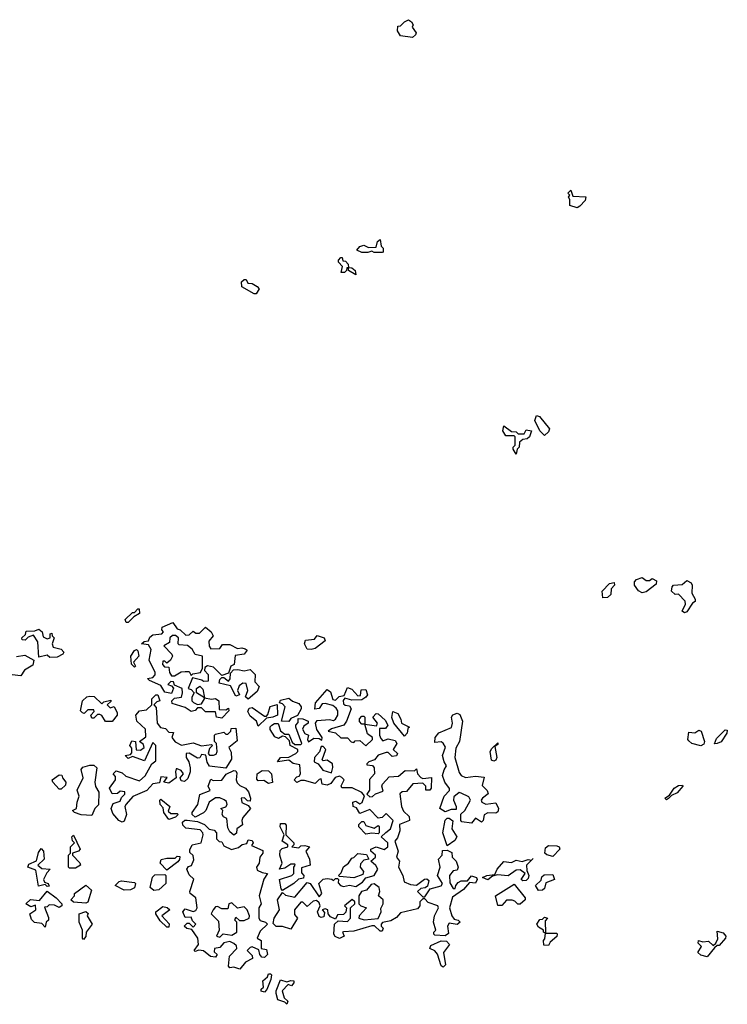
# Model space of a CAD drawing. Extents: x 2219101 to 2444320, y 201258 to 358766.
# Tile 336 of 349: x 2356600 to 2360085, y 342540 to 347390. Entities that reach past the tile are written whole.
import ezdxf

# ---------------------------------------------------------------- set-up
doc = ezdxf.new("R2010")
doc.units = 0

msp = doc.modelspace()

# ---------------------------------------------------------------- linework, layer by layer
at = {"layer": '0CON10XD'}
for points in [[(2358535, 347302.5), (2358475, 347310), (2358460, 347335), (2358461.7, 347358.3), (2358475, 347360), (2358495, 347380), (2358515, 347390), (2358529.3, 347379.3), (2358537.5, 347365), (2358533, 347353), (2358552.5, 347325), (2358550, 347315), (2358535, 347302.5)], [(2359345, 346463.3), (2359310, 346475), (2359310, 346505), (2359302.5, 346515), (2359310, 346525), (2359300, 346535), (2359315, 346550), (2359325, 346520), (2359387.5, 346517.5), (2359385, 346500), (2359359.3, 346470.7), (2359345, 346463.3)], [(2358385, 346242.5), (2358345, 346242.5), (2358335, 346250), (2358315, 346243.3), (2358285, 346243.8), (2358260, 346255), (2358275, 346272.5), (2358295, 346280), (2358318.3, 346268.3), (2358355, 346270), (2358363, 346297), (2358375, 346307.5), (2358380, 346275), (2358390, 346265), (2358390, 346245), (2358385, 346242.5)], [(2358255, 346133.8), (2358220, 346155), (2358220, 346170), (2358211.7, 346168.3), (2358210, 346155), (2358200, 346145), (2358182.5, 346145), (2358190, 346175), (2358170, 346195), (2358170, 346205), (2358181.7, 346218.3), (2358188.3, 346218.3), (2358191.7, 346201.7), (2358205, 346200), (2358217.5, 346185), (2358220, 346170), (2358235, 346167.5), (2358252.5, 346155), (2358255, 346133.8)], [(2357765, 346040), (2357755, 346040), (2357693.6, 346073.6), (2357691.7, 346098.3), (2357705, 346110), (2357715, 346110), (2357723, 346093), (2357745, 346090), (2357770, 346075), (2357780, 346065), (2357765, 346040)], [(2359185, 345342.5), (2359162.5, 345365), (2359137.5, 345415), (2359145, 345440), (2359160, 345435), (2359210, 345375), (2359205, 345360), (2359185, 345342.5)], [(2359045, 345250), (2359030, 345275), (2359030, 345285), (2359040, 345295), (2359040, 345335), (2359035, 345340), (2358995, 345340), (2358980, 345365), (2358985, 345390), (2359021.7, 345361.7), (2359045, 345360), (2359055, 345350), (2359085, 345350), (2359095, 345370), (2359120, 345365), (2359110, 345335), (2359100, 345325), (2359078.3, 345321.7), (2359061.7, 345308.3), (2359060, 345285), (2359050, 345275), (2359045, 345250)], [(2359665, 344567.5), (2359647, 344577), (2359627.5, 344605), (2359628.3, 344621.7), (2359637, 344633), (2359665, 344642.5), (2359685, 344627.5), (2359701.7, 344628.3), (2359715, 344637.5), (2359736.4, 344626.4), (2359735, 344610), (2359685, 344572.5), (2359665, 344567.5)], [(2359471.7, 344541.7), (2359468.8, 344575), (2359505, 344612.5), (2359527, 344617), (2359530, 344605), (2359513.3, 344586.7), (2359511.7, 344558.3), (2359495, 344543.3), (2359471.7, 344541.7)], [(2359875, 344467.5), (2359863, 344477), (2359879.3, 344510.7), (2359877.5, 344525), (2359845, 344560), (2359828.3, 344558.3), (2359810, 344575), (2359813, 344597), (2359820, 344605), (2359862.5, 344607.5), (2359885, 344627.5), (2359906.4, 344616.4), (2359912.5, 344605), (2359910, 344565), (2359926.7, 344535), (2359926.1, 344523.9), (2359913.6, 344516.4), (2359885, 344473.3), (2359875, 344467.5)], [(2357135, 344420), (2357125, 344420), (2357120, 344435), (2357155, 344470), (2357165, 344470), (2357181.7, 344488.3), (2357188.3, 344488.3), (2357190, 344465), (2357161.7, 344448.3), (2357135, 344420)], [(2357595, 343950), (2357570, 343955), (2357565, 343980), (2357515, 343980), (2357495, 344000), (2357475, 344000), (2357465, 343987.5), (2357445, 343982.5), (2357415, 344001.2), (2357351.7, 344021.7), (2357350, 344035), (2357361.7, 344048.3), (2357396.7, 344053.3), (2357402.5, 344075), (2357400, 344095), (2357361.7, 344111.7), (2357358.3, 344128.3), (2357345, 344130), (2357330, 344115), (2357348.3, 344108.3), (2357357.5, 344097.5), (2357348.3, 344071.7), (2357315, 344077.5), (2357295, 344110), (2357240, 344135), (2357230, 344145), (2357255, 344150), (2357266.7, 344163.3), (2357267.5, 344175), (2357237.5, 344235), (2357247, 344287), (2357235, 344310), (2357200, 344315), (2357213, 344327), (2357235, 344330), (2357241.7, 344348.3), (2357255, 344360), (2357300, 344365), (2357307.5, 344375), (2357300, 344385), (2357301.7, 344398.3), (2357355, 344420), (2357375, 344390), (2357390, 344385), (2357418.3, 344358.3), (2357435, 344360), (2357455, 344377.5), (2357468.3, 344368.3), (2357485, 344367.5), (2357515, 344397.5), (2357542.5, 344375), (2357552.5, 344355), (2357530.7, 344329.3), (2357533.6, 344303.6), (2357541.2, 344291.2), (2357585, 344292.5), (2357598.3, 344311.7), (2357635, 344312.5), (2357673, 344293), (2357693.9, 344296.1), (2357710.7, 344290.7), (2357720, 344285), (2357706.1, 344263.9), (2357661.7, 344258.3), (2357657, 344213), (2357640, 344205), (2357628.3, 344171.7), (2357595, 344160), (2357555, 344200), (2357525, 344207.5), (2357511.7, 344198.3), (2357510, 344185), (2357527.5, 344165), (2357528.3, 344131.7), (2357505, 344130), (2357497, 344137), (2357451.7, 344148.3), (2357430, 344095), (2357445, 344090), (2357460, 344075), (2357447, 344053), (2357447.5, 344035), (2357456.7, 344026.7), (2357475, 344017.5), (2357495, 344020), (2357510, 344045), (2357510, 344050), (2357470, 344075), (2357470, 344095), (2357487, 344107), (2357501.7, 344091.7), (2357510, 344050), (2357545, 344042.5), (2357565, 344046.2), (2357580, 344035), (2357581.7, 343991.7), (2357615, 343990), (2357628.3, 343998.3), (2357630, 343985), (2357595, 343950)], [(2356748.3, 344248.3), (2356735, 344260), (2356695, 344250), (2356690, 344325), (2356668.3, 344358.3), (2356641.7, 344348.3), (2356627, 344333), (2356612.5, 344335), (2356610, 344345), (2356628.3, 344361.7), (2356631.7, 344378.3), (2356675, 344380), (2356695, 344387.5), (2356710, 344375), (2356715, 344350), (2356735, 344340), (2356750, 344345), (2356750, 344365), (2356758.3, 344368.3), (2356760, 344355), (2356770, 344345), (2356760, 344315), (2356765, 344300), (2356805, 344290), (2356817.5, 344275), (2356812.5, 344265), (2356785, 344250), (2356748.3, 344248.3)], [(2357361.7, 344158.3), (2357395, 344177.5), (2357415, 344180), (2357435, 344180), (2357445, 344160), (2357452.5, 344167.5), (2357490, 344175), (2357500, 344195), (2357500, 344255), (2357465, 344262.5), (2357449.3, 344289.3), (2357427, 344307), (2357385, 344310), (2357380, 344315), (2357382.5, 344345), (2357367, 344357), (2357353, 344357), (2357340, 344345), (2357338.3, 344321.7), (2357310, 344305), (2357350, 344265), (2357352.5, 344255), (2357342.5, 344235), (2357325, 344220), (2357315, 344230), (2357305, 344230), (2357303, 344213), (2357313, 344203), (2357335, 344200), (2357337.5, 344175), (2357348.3, 344158.3), (2357361.7, 344158.3)], [(2358035, 344287.5), (2358015, 344290), (2358003.3, 344315), (2358007, 344333), (2358051.7, 344338.3), (2358065, 344356.7), (2358100, 344345), (2358105, 344330), (2358055, 344293.3), (2358035, 344287.5)], [(2356585, 344252.5), (2356625, 344260), (2356670, 344235), (2356665, 344210), (2356623.6, 344186.4), (2356605, 344157.5), (2356563, 344163)], [(2357165, 344200), (2357150, 344215), (2357146.7, 344255), (2357165, 344282.5), (2357175, 344287.5), (2357181.7, 344281.7), (2357187.5, 344255), (2357160, 344225), (2357170, 344205), (2357165, 344200)], [(2357725, 344042.5), (2357712.5, 344055), (2357723.3, 344085), (2357715, 344120), (2357698.3, 344121.7), (2357680.7, 344109.3), (2357672.5, 344085), (2357682.5, 344065), (2357665, 344057.5), (2357638.3, 344108.3), (2357581.7, 344121.7), (2357585, 344140), (2357595, 344150), (2357605, 344150), (2357628.3, 344131.7), (2357637, 344143), (2357638.3, 344171.7), (2357652.5, 344187.5), (2357675, 344190), (2357705, 344182.5), (2357735, 344190), (2357760, 344165), (2357758.3, 344128.3), (2357780, 344105), (2357769.3, 344080.7), (2357725, 344042.5)], [(2357105, 343437.5), (2357087.5, 343445), (2357059.3, 343479.3), (2357051.2, 343505), (2357060.7, 343529.3), (2357095, 343540), (2357101.7, 343558.3), (2357117.5, 343575), (2357117, 343587), (2357095, 343590), (2357081.7, 343578.3), (2357055, 343577.5), (2357042.5, 343605), (2357072.5, 343645), (2357071.7, 343661.7), (2357060, 343675), (2357075, 343690), (2357105, 343680), (2357123, 343663), (2357189.3, 343640.7), (2357217.5, 343665), (2357250, 343725), (2357270, 343740), (2357270, 343815), (2357255, 343830), (2357215, 343740), (2357155, 343760), (2357135, 343750), (2357120, 343765), (2357145, 343770), (2357151.7, 343778.3), (2357151.7, 343801.7), (2357142.5, 343815), (2357153, 343837), (2357170, 343835), (2357173, 343793), (2357195, 343792.5), (2357212.5, 343805), (2357209.3, 343819.3), (2357190, 343835), (2357221.7, 343858.3), (2357220, 343895), (2357177.5, 343935), (2357172.5, 343965), (2357190, 343985), (2357225, 343990), (2357250, 344015), (2357250, 344045), (2357270, 344065), (2357280, 344065), (2357290, 344035), (2357275, 344030), (2357260, 344015), (2357272.5, 344002.5), (2357277.5, 343925), (2357293, 343903), (2357318.3, 343898.3), (2357335, 343880), (2357358.3, 343878.3), (2357350, 343855), (2357365, 343832.5), (2357397, 343817), (2357455, 343828), (2357495, 343812.5), (2357545, 343820), (2357550, 343815), (2357535, 343800), (2357527.5, 343775), (2357535, 343767.5), (2357555, 343766.7), (2357567.7, 343772.3), (2357573.3, 343785), (2357570, 343825), (2357560, 343835), (2357560, 343865), (2357565, 343870), (2357605, 343880), (2357615, 343870), (2357625, 343870), (2357640, 343885), (2357641.7, 343898.3), (2357665, 343900), (2357671.7, 343838.3), (2357630, 343805), (2357641.7, 343781.7), (2357643, 343747), (2357615, 343702.5), (2357535, 343712.5), (2357523, 343733), (2357517.5, 343767.5), (2357495, 343770), (2357486.7, 343753.3), (2357475, 343752.5), (2357435, 343777.5), (2357420, 343775), (2357420, 343755), (2357433.3, 343735), (2357440, 343705), (2357440, 343685), (2357428.3, 343651.7), (2357411.7, 343638.3), (2357395, 343640), (2357390, 343655), (2357407.5, 343675), (2357395, 343692.5), (2357375, 343700), (2357370, 343700), (2357367.5, 343685), (2357370, 343655), (2357335, 343630), (2357310, 343635), (2357326.7, 343656.7), (2357295, 343660), (2357288.3, 343631.7), (2357255, 343626.7), (2357226.1, 343593.9), (2357157, 343563), (2357123.6, 343526.4), (2357117.5, 343515), (2357126.7, 343475), (2357115, 343442.5), (2357105, 343437.5)], [(2358175, 342864), (2358153.6, 342873.6), (2358147.5, 342885), (2358150, 342935), (2358168.3, 342951.7), (2358215, 342947.5), (2358230, 342965), (2358230, 343015), (2358250, 343035), (2358250, 343045), (2358237, 343057), (2358200, 343025), (2358210, 343015), (2358206.7, 342993.3), (2358195, 342982.5), (2358165, 342980), (2358155, 342960), (2358130.7, 342970.7), (2358120, 342985), (2358117.5, 343005), (2358105, 343010), (2358090, 343005), (2358101.7, 342991.7), (2358098.3, 342971.7), (2358085, 342967.5), (2358075, 342972.5), (2358067.5, 342995), (2358080, 343025), (2358075, 343040), (2358061.7, 343051.7), (2358045, 343047.5), (2358015, 343022.5), (2357995, 343042.5), (2357985, 343042.5), (2357953.3, 343005), (2357953, 342983), (2357967.5, 342965), (2357935, 342910), (2357895, 342922.5), (2357863, 342923), (2357848.3, 342938.3), (2357852.5, 342965), (2357880, 343005), (2357870, 343055), (2357895, 343090), (2357908.3, 343078.3), (2357955, 343067.5), (2358015, 343140), (2358030, 343135), (2358075, 343070), (2358087.5, 343085), (2358072.5, 343135), (2358093.8, 343156.2), (2358115, 343160), (2358137, 343157), (2358145, 343150), (2358155, 343160), (2358165, 343160), (2358170, 343155), (2358168.3, 343138.3), (2358180, 343125), (2358195, 343120), (2358225, 343127.5), (2358255, 343120), (2358287.7, 343142.3), (2358305, 343162.5), (2358346.1, 343173.9), (2358363.3, 343205), (2358353.9, 343223.9), (2358330, 343245), (2358352.5, 343265), (2358352.5, 343275), (2358330, 343295), (2358330, 343305), (2358355, 343316.2), (2358395, 343303.3), (2358412.5, 343315), (2358412.5, 343335), (2358380, 343365), (2358403.6, 343386.4), (2358426.1, 343403.9), (2358440, 343445), (2358405, 343480), (2358385, 343460), (2358365, 343457.5), (2358325, 343500), (2358275, 343480), (2358258.3, 343508.3), (2358242.5, 343515), (2358240, 343535), (2358255, 343540), (2358275, 343527.5), (2358286.7, 343533.3), (2358297.5, 343567.5), (2358285, 343582.5), (2358237, 343607), (2358187, 343607), (2358183.6, 343616.4), (2358197.5, 343645), (2358187, 343657), (2358175, 343663.3), (2358153.3, 343656.7), (2358133, 343627), (2358115, 343620), (2358090, 343625), (2358085, 343650), (2358075, 343647.5), (2358055, 343627.5), (2358003, 343643), (2357985, 343642.5), (2357965, 343632.5), (2357952.5, 343645), (2357965, 343660), (2357976.7, 343663.3), (2357982.5, 343675), (2357979.3, 343719.3), (2357946.4, 343726.4), (2357925, 343743.3), (2357870, 343735), (2357885, 343756.2), (2357925, 343757.5), (2357960, 343775), (2357970, 343785), (2357970, 343795), (2357932.5, 343815), (2357928.3, 343838.3), (2357908.3, 343858.3), (2357895, 343860), (2357875, 343850), (2357857, 343857), (2357833.9, 343893.9), (2357834, 343906), (2357842.5, 343915), (2357855, 343923.3), (2357872.5, 343922.5), (2357885, 343887.5), (2357905, 343870), (2357925, 343870), (2357941.7, 343831.7), (2357955, 343820), (2357985, 343820), (2357990, 343825), (2357960, 343905), (2357960, 343915), (2357971.7, 343928.3), (2357971.7, 343948.3), (2357995, 343946.7), (2358020, 343935), (2358020, 343925), (2358000, 343910), (2357993.3, 343895), (2358004.1, 343874.1), (2358022.5, 343865), (2358017.5, 343845), (2358023, 343833), (2358048.3, 343851.7), (2358075, 343850), (2358088.3, 343841.7), (2358090, 343855), (2358063, 343893), (2358056.7, 343925), (2358065, 343937.5), (2358125, 343943.3), (2358145, 343937.5), (2358156.1, 343943.9), (2358166.7, 343965), (2358167.5, 343985), (2358159.3, 343999.3), (2358141.7, 344011.7), (2358105, 344022.5), (2358090, 344020), (2358075, 343997.5), (2358053, 343993), (2358057.5, 344025), (2358115, 344090), (2358130, 344080), (2358141.7, 344041.7), (2358155, 344037.5), (2358173.3, 344056.7), (2358198.3, 344061.7), (2358215, 344100), (2358235, 344092.5), (2358265, 344060), (2358278.3, 344061.7), (2358281.7, 344088.3), (2358305, 344090), (2358312.5, 344065), (2358305, 344052.5), (2358285, 344040), (2358235, 344037.5), (2358201.7, 344048.3), (2358193.3, 344036.7), (2358195, 344020), (2358203, 344013), (2358225, 344010), (2358232.5, 343995), (2358210, 343935), (2358195.8, 343914.2), (2358135, 343897.5), (2358120, 343885), (2358155, 343877.5), (2358182, 343852), (2358215, 343852.5), (2358233, 343833), (2358245, 343830), (2358253, 343837), (2358275, 343840), (2358305, 343812.5), (2358337.5, 343845), (2358337.5, 343855), (2358312.5, 343872.5), (2358300, 343920), (2358285, 343920), (2358273, 343933), (2358273, 343947), (2358285, 343960), (2358295, 343960), (2358300, 343955), (2358300, 343920), (2358357.5, 343912.5), (2358362.5, 343925), (2358340, 343955), (2358355, 343972.5), (2358365, 343970), (2358399.5, 343939.5), (2358412.5, 343915), (2358401.7, 343898.3), (2358371.7, 343898.3), (2358372.5, 343865), (2358379.3, 343849.3), (2358388.3, 343838.3), (2358415, 343847.5), (2358449.3, 343839.3), (2358457.5, 343825), (2358440, 343795), (2358460, 343775), (2358456.1, 343763.9), (2358435, 343760), (2358415, 343780), (2358405, 343780), (2358365, 343767.5), (2358347.5, 343745), (2358320, 343735), (2358310, 343725), (2358310, 343720), (2358337, 343717), (2358346.2, 343705), (2358346.7, 343675), (2358323, 343647), (2358322.5, 343595), (2358310, 343575), (2358325, 343562.5), (2358337, 343563), (2358353, 343577), (2358390, 343590), (2358383.3, 343615), (2358386.7, 343625), (2358419.3, 343660.7), (2358466.4, 343663.6), (2358498.3, 343691.7), (2358545, 343690), (2358555, 343700), (2358560, 343675), (2358575, 343657.5), (2358585, 343652.5), (2358627.5, 343657.5), (2358626.7, 343605), (2358620, 343595), (2358600, 343595), (2358600, 343615), (2358585, 343630), (2358536.4, 343626.4), (2358505, 343587.5), (2358483, 343587), (2358473, 343577), (2358480, 343515), (2358490.9, 343490.9), (2358517.5, 343465), (2358520, 343445), (2358470, 343425), (2358472.5, 343395), (2358460.7, 343359.3), (2358447, 343343), (2358463.8, 343295), (2358456.2, 343265), (2358470, 343245), (2358466.2, 343215), (2358486.7, 343175), (2358494, 343144), (2358525, 343130), (2358555, 343127.5), (2358593.6, 343156.4), (2358605, 343157.5), (2358615, 343150), (2358608.3, 343121.7), (2358597, 343113), (2358575, 343110), (2358560, 343095), (2358585, 343070), (2358595, 343070), (2358621.7, 343108.3), (2358675, 343123.3), (2358682.5, 343135), (2358657.5, 343175), (2358670.8, 343215), (2358662.5, 343255), (2358680, 343275), (2358681.7, 343298.3), (2358705, 343300), (2358727.5, 343287.5), (2358730, 343265), (2358750, 343245), (2358760, 343215), (2358755, 343200), (2358735, 343197.5), (2358717.5, 343175), (2358718.3, 343138.3), (2358735, 343110), (2358745, 343110), (2358747.5, 343125), (2358759.3, 343140.7), (2358775, 343147.5), (2358805, 343147.5), (2358825, 343172.5), (2358850, 343165), (2358852.5, 343155), (2358845, 343137.5), (2358815, 343140), (2358785, 343106.2), (2358731.7, 343068.3), (2358717.5, 343015), (2358727.5, 342975), (2358740, 342960), (2358760, 342955), (2358770, 342945), (2358755, 342932.5), (2358715, 342940), (2358707.5, 342925), (2358711.7, 342888.3), (2358695, 342877.5), (2358645, 342880), (2358640, 342885), (2358640, 342895), (2358650, 342905), (2358637.5, 342945), (2358643.6, 342976.4), (2358662.5, 343015), (2358660, 343025), (2358611.2, 343041.2), (2358595, 343060), (2358585, 343060), (2358570, 343045), (2358570, 343025), (2358560, 343010), (2358475, 342990), (2358455, 342967.5), (2358428.3, 342951.7), (2358387, 342943), (2358380, 342935), (2358380, 342925), (2358390, 342915), (2358385, 342900), (2358375, 342900), (2358347, 342927), (2358335, 342926.7), (2358245, 342900), (2358195, 342897.5), (2358190, 342895), (2358197.5, 342875), (2358175, 342864)], [(2357055, 343932.5), (2357023, 343933), (2357005, 343962.5), (2356995, 343967.5), (2356982.5, 343967.5), (2356965, 343950), (2356955, 343950), (2356950, 343965), (2356967.5, 343982.5), (2356965, 343990), (2356935, 343990), (2356917, 343973), (2356910, 343975), (2356900, 343985), (2356910, 344035), (2356930, 344055), (2356945, 344057.5), (2356967, 344057), (2357005, 344020), (2357015, 344030), (2357048.3, 344038.3), (2357048.3, 344031.7), (2357030, 344015), (2357045, 344000), (2357065, 344007.5), (2357080, 343975), (2357080, 343965), (2357055, 343932.5)], [(2357775, 343910), (2357766.7, 343935), (2357735, 343960), (2357723, 343983), (2357730.7, 343999.3), (2357745, 344002.5), (2357805, 343960), (2357815, 343960), (2357822.5, 343967.5), (2357833.6, 344006.4), (2357867.5, 344017.5), (2357870, 343965), (2357846.4, 343953.6), (2357815, 343950), (2357775, 343910)], [(2357925, 343932.5), (2357890, 343935), (2357907.5, 344005), (2357895, 344020), (2357880, 344025), (2357885, 344037.5), (2357925, 344047.5), (2357943, 344033), (2357975, 344022.5), (2357986.7, 344005), (2357986.7, 343995), (2357967.5, 343962.5), (2357935, 343947.5), (2357925, 343932.5)], [(2358495, 343860), (2358442.5, 343925), (2358433.3, 343953.3), (2358438.3, 343981.7), (2358463, 343973), (2358477.5, 343945), (2358480, 343925), (2358520, 343905), (2358511.7, 343898.3), (2358507.5, 343875), (2358495, 343860)], [(2358825, 343432.5), (2358778.3, 343438.3), (2358772.5, 343445), (2358773.3, 343476.7), (2358792.5, 343495), (2358820, 343545), (2358811.2, 343561.2), (2358775, 343580), (2358765, 343582.5), (2358737.5, 343562.5), (2358736.7, 343545), (2358750, 343515), (2358750, 343500), (2358725, 343500), (2358695, 343487.5), (2358670, 343505), (2358691.2, 343565), (2358717.5, 343592.5), (2358717, 343603), (2358693.3, 343635), (2358683, 343667), (2358690, 343695), (2358702.5, 343715), (2358690, 343735), (2358682.5, 343765), (2358696.4, 343806.4), (2358686.4, 343826.4), (2358675, 343833.3), (2358645, 343830), (2358646.7, 343855), (2358665, 343876.7), (2358725.9, 343904.1), (2358732, 343925), (2358726.7, 343955), (2358733.8, 343966.2), (2358755, 343973.3), (2358768.3, 343968.3), (2358781.2, 343935), (2358766.1, 343833.9), (2358748.8, 343801.2), (2358743.8, 343755), (2358765, 343682.5), (2358775, 343666.7), (2358795, 343656.7), (2358845, 343663.8), (2358888.3, 343658.3), (2358878.3, 343618.3), (2358903, 343593), (2358907, 343577), (2358880, 343555), (2358873.3, 343545), (2358876.4, 343536.4), (2358896.1, 343526.1), (2358945, 343532.5), (2358958.8, 343505), (2358955, 343487.5), (2358945, 343481.2), (2358905, 343482.5), (2358887, 343473), (2358882.5, 343445), (2358875, 343437.5), (2358845, 343456.2), (2358825, 343432.5)], [(2359955, 343813.3), (2359910, 343825), (2359895, 343837.5), (2359890, 343845), (2359895, 343880), (2359925, 343877.5), (2359945, 343890), (2359955.9, 343885.9), (2359973.3, 343835), (2359969.3, 343820.7), (2359955, 343813.3)], [(2360022.5, 343822.5), (2360031.2, 343848.8), (2360075, 343892.5), (2360085, 343890), (2360083.3, 343875), (2360055, 343833.3), (2360035, 343824), (2360022.5, 343822.5)], [(2358935, 343737.5), (2358923, 343743), (2358917.5, 343785), (2358925, 343800), (2358955, 343827.5), (2358955, 343820), (2358940, 343810), (2358950, 343755), (2358945, 343742.5), (2358935, 343737.5)], [(2358135, 343680), (2358143, 343707), (2358140, 343725), (2358115, 343742.5), (2358095, 343740), (2358090, 343745), (2358107.5, 343795), (2358095, 343810), (2358085, 343810), (2358076.7, 343783.3), (2358052.5, 343755), (2358050, 343735), (2358070, 343725), (2358093, 343693), (2358135, 343680)], [(2356955, 343470), (2356903, 343473), (2356870, 343485), (2356860, 343495), (2356880, 343505), (2356882.5, 343535), (2356893.3, 343565), (2356883.3, 343595), (2356913.3, 343655), (2356903, 343697), (2356911.2, 343708.8), (2356945, 343717.5), (2356965, 343717.5), (2356980, 343705), (2356970, 343635), (2356973, 343613), (2356990, 343585), (2356987.5, 343522.5), (2356970, 343505), (2356955, 343470)], [(2357655, 343372.5), (2357635, 343390), (2357625, 343410), (2357620, 343455), (2357603.3, 343463.3), (2357597.5, 343475), (2357600, 343495), (2357590, 343505), (2357615, 343512.5), (2357622.5, 343525), (2357618.3, 343538.3), (2357606.7, 343546.7), (2357585, 343556.7), (2357565, 343557.5), (2357532.5, 343535), (2357517.5, 343495), (2357505, 343482.5), (2357465, 343462.5), (2357450, 343475), (2357450, 343485), (2357477.5, 343525), (2357487, 343573), (2357537.5, 343592.5), (2357527.5, 343615), (2357541.7, 343648.3), (2357552.5, 343642.5), (2357595, 343643.3), (2357616.7, 343673.3), (2357655, 343692.5), (2357665, 343690), (2357669.3, 343679.3), (2357666.7, 343645), (2357671.7, 343631.7), (2357685, 343617.5), (2357712.5, 343605), (2357726.7, 343586.7), (2357737.5, 343555), (2357735, 343540), (2357721.7, 343541.7), (2357707, 343557), (2357690, 343555), (2357693.6, 343533.6), (2357725, 343520), (2357737.5, 343505), (2357699.5, 343460.5), (2357693.3, 343445), (2357696.7, 343423.3), (2357670, 343405), (2357667, 343383), (2357655, 343372.5)], [(2357825, 343627.5), (2357801.7, 343641.7), (2357775, 343640), (2357768.3, 343648.3), (2357770, 343675), (2357795, 343692.5), (2357825, 343690), (2357840, 343675), (2357845, 343632.5), (2357825, 343627.5)], [(2356805, 343600), (2356795, 343600), (2356762.5, 343635), (2356760, 343645), (2356795, 343670), (2356808.3, 343668.3), (2356810, 343655), (2356826.7, 343635), (2356825, 343620), (2356805, 343600)], [(2359785, 343547.5), (2359777.5, 343555), (2359800, 343570), (2359824, 343605), (2359845, 343618), (2359865, 343620), (2359866.7, 343615), (2359838.3, 343581.7), (2359810.7, 343569.3), (2359795, 343553.8), (2359785, 343547.5)], [(2357335, 343450), (2357310, 343485), (2357307, 343507), (2357292.5, 343525), (2357290, 343545), (2357295, 343550), (2357340, 343515), (2357331.7, 343491.7), (2357345, 343480), (2357375, 343480), (2357380, 343475), (2357367.5, 343462.5), (2357335, 343450)], [(2357685, 342712.5), (2357655, 342722.5), (2357635, 342720), (2357628.3, 342728.3), (2357633, 342777), (2357670, 342815), (2357668.3, 342828.3), (2357655, 342840), (2357635, 342850), (2357605, 342842.5), (2357585, 342820), (2357560, 342815), (2357558.3, 342798.3), (2357572.5, 342785), (2357565, 342772.5), (2357540, 342775), (2357505, 342803.3), (2357482.5, 342807.5), (2357465, 342800), (2357460, 342805), (2357480, 342835), (2357477.5, 342865), (2357448.3, 342908.3), (2357423, 342913), (2357410, 342925), (2357425, 342940), (2357435, 342940), (2357455, 342920), (2357467.5, 342935), (2357451.7, 342951.7), (2357445, 342970), (2357415, 342967.5), (2357403.8, 342995), (2357415, 343010), (2357455, 342996.7), (2357468, 343002), (2357473.3, 343015), (2357466.7, 343065), (2357440, 343085), (2357437.5, 343095), (2357457, 343157), (2357435, 343177.5), (2357422.5, 343205), (2357431.7, 343218.3), (2357446.4, 343223.6), (2357458.3, 343251.7), (2357453.8, 343273.8), (2357438.3, 343288.3), (2357438.3, 343301.7), (2357450, 343325), (2357493.9, 343336.1), (2357503.8, 343375), (2357502.5, 343385), (2357488.8, 343398.8), (2357417.5, 343407.5), (2357403, 343423), (2357402.5, 343437.5), (2357413, 343447), (2357425, 343447.5), (2357475, 343440), (2357510, 343425), (2357533, 343403), (2357557, 343397), (2357570, 343385), (2357570, 343355), (2357581.7, 343341.7), (2357595, 343340), (2357605, 343320), (2357643, 343303), (2357677, 343313), (2357695, 343327.5), (2357718.3, 343331.7), (2357725, 343350), (2357745, 343347.5), (2357750, 343335), (2357741.7, 343321.7), (2357797, 343297), (2357797.5, 343285), (2357782.5, 343265), (2357780, 343235), (2357766.7, 343215), (2357770, 343200), (2357795, 343190), (2357820, 343185), (2357803, 343157), (2357780, 343075), (2357790, 343035), (2357777.5, 343015), (2357777.5, 342965), (2357785, 342952.5), (2357810, 342945), (2357820, 342935), (2357785, 342900), (2357770, 342865), (2357790, 342855), (2357790, 342815), (2357815, 342810), (2357820, 342785), (2357805, 342770), (2357793, 342773), (2357782.5, 342785), (2357778.3, 342808.3), (2357745, 342822.5), (2357735, 342820), (2357720, 342805), (2357745, 342780), (2357746.7, 342765), (2357712.7, 342747.3), (2357685, 342712.5)], [(2357895, 343100), (2357888.3, 343108.3), (2357880, 343155), (2357940, 343175), (2357950, 343185), (2357950, 343215), (2357957.5, 343225), (2357955, 343230), (2357935, 343230), (2357905, 343210), (2357880, 343205), (2357892.5, 343235), (2357881.2, 343275), (2357883, 343297), (2357893, 343307), (2357920, 343315), (2357920, 343325), (2357893, 343343), (2357902.5, 343375), (2357883.3, 343415), (2357885, 343430), (2357905, 343430), (2357911.7, 343421.7), (2357910, 343375), (2357950, 343335), (2357950, 343325), (2357940, 343315), (2357975, 343310), (2357985, 343320), (2358005, 343322.5), (2358027.5, 343315), (2358010, 343295), (2358026.7, 343255), (2358030, 343225), (2357988.3, 343211.7), (2357988.3, 343188.3), (2358000, 343175), (2357998.3, 343161.7), (2357973, 343157), (2357950, 343135), (2357895, 343100)], [(2358305, 343377.5), (2358270, 343415), (2358270, 343425), (2358285, 343440), (2358295, 343440), (2358305, 343420), (2358345, 343407.5), (2358365, 343420), (2358370, 343415), (2358370, 343385), (2358365, 343380), (2358335, 343383.3), (2358305, 343377.5)], [(2358705, 343320), (2358683.3, 343385), (2358695, 343447.5), (2358705, 343456.7), (2358715, 343456.7), (2358733.9, 343443.9), (2358728.8, 343405), (2358752.5, 343365), (2358743, 343347), (2358705, 343320)], [(2356875, 343210), (2356845, 343210), (2356840, 343215), (2356840, 343275), (2356850, 343285), (2356850, 343315), (2356870, 343335), (2356860, 343345), (2356857.5, 343365), (2356865, 343372.5), (2356897.5, 343305), (2356890, 343295), (2356860, 343285), (2356860, 343275), (2356896.4, 343236.4), (2356900, 343225), (2356875, 343210)], [(2356735, 343120), (2356725, 343130), (2356692.5, 343122.5), (2356680, 343200), (2356640, 343215), (2356645, 343230), (2356682.5, 343247.5), (2356693, 343287), (2356705, 343307.5), (2356717.5, 343295), (2356720, 343255), (2356690, 343225), (2356708.3, 343208.3), (2356750, 343205), (2356733, 343187), (2356717.5, 343155), (2356721.7, 343141.7), (2356740, 343135), (2356745, 343122.5), (2356735, 343120)], [(2359225, 343267.5), (2359196.1, 343276.1), (2359186.7, 343285), (2359189.3, 343310.7), (2359205, 343322.5), (2359245, 343320), (2359256.2, 343315), (2359260, 343305), (2359225, 343267.5)], [(2357325, 343200), (2357292.5, 343235), (2357297, 343253), (2357325, 343260), (2357365, 343260), (2357375, 343270), (2357388.3, 343268.3), (2357387, 343253), (2357378.3, 343241.7), (2357325, 343200)], [(2358245, 343162.5), (2358175, 343170), (2358170, 343175), (2358182.5, 343187.5), (2358195, 343216.7), (2358220, 343235), (2358235, 343260), (2358245, 343262.5), (2358265, 343282.5), (2358308.3, 343278.3), (2358320, 343255), (2358295, 343250), (2358278.3, 343231.7), (2358276.7, 343215), (2358292.5, 343195), (2358290, 343180), (2358245, 343162.5)], [(2359078.3, 343148.3), (2359070, 343155), (2359090, 343185), (2359065, 343202.5), (2359045, 343200), (2359005, 343173.3), (2358953, 343177), (2358928.3, 343171.7), (2358905, 343153.8), (2358880, 343165), (2358900, 343175), (2358940, 343180), (2358951.2, 343205), (2358985, 343243.3), (2359021.7, 343238.3), (2359045, 343250), (2359075, 343243.3), (2359105, 343252.5), (2359120.2, 343249.8), (2359128.3, 343258.3), (2359120.2, 343249.8), (2359096.7, 343225), (2359098.3, 343198.3), (2359107.5, 343175), (2359105, 343160), (2359095, 343150), (2359078.3, 343148.3)], [(2357115, 343102.5), (2357070, 343125), (2357090, 343145), (2357101.7, 343148.3), (2357165, 343140), (2357170, 343135), (2357166.1, 343113.9), (2357145, 343103.8), (2357115, 343102.5)], [(2357260.7, 343100.7), (2357242.5, 343115), (2357253.6, 343166.4), (2357265, 343177.5), (2357315, 343180), (2357320, 343175), (2357320, 343135), (2357285, 343103.3), (2357260.7, 343100.7)], [(2359155, 343100), (2359140, 343125), (2359168.3, 343151.7), (2359171.7, 343168.3), (2359183, 343177), (2359225, 343180), (2359233.3, 343155), (2359191.7, 343138.3), (2359185, 343110), (2359175, 343102.5), (2359155, 343100)], [(2356725, 342920), (2356708.3, 342938.3), (2356673.3, 342943.3), (2356658.3, 342958.3), (2356650, 342985), (2356680, 343005), (2356678.3, 343028.3), (2356655, 343020), (2356630, 343035), (2356653.6, 343056.4), (2356698.3, 343051.7), (2356735, 343097.5), (2356780, 343065), (2356807.5, 343035), (2356807.5, 343025), (2356795, 343017.5), (2356771.7, 343028.3), (2356745, 343030), (2356735, 343020), (2356721.7, 343018.3), (2356742.5, 342967.5), (2356742.5, 342955), (2356730, 342945), (2356725, 342920)], [(2356925, 343037.5), (2356865, 343042.5), (2356852.5, 343055), (2356870, 343075), (2356870, 343085), (2356925, 343127.5), (2356953, 343103), (2356935, 343042.5), (2356925, 343037.5)], [(2358296.1, 342956.1), (2358365, 342962.5), (2358380, 342995), (2358378.3, 343011.7), (2358390, 343035), (2358390, 343055), (2358367.5, 343075), (2358373.6, 343096.4), (2358371.2, 343115), (2358345, 343134), (2358330.3, 343129.7), (2358307.5, 343102.5), (2358284, 343096), (2358270, 343075), (2358270, 343035), (2358280, 343025), (2358307.5, 343015), (2358272.5, 342975), (2358270, 342965), (2358296.1, 342956.1)], [(2358975, 343027.5), (2358955, 343027.5), (2358943.8, 343075), (2359035, 343132.5), (2359090, 343065), (2359090, 343055), (2359065, 343032.5), (2359053.3, 343033.3), (2359038.8, 343048.8), (2359025, 343053.3), (2358997, 343053), (2358975, 343027.5)], [(2356915, 342860), (2356910, 342865), (2356910, 342905), (2356893.3, 342945), (2356892.5, 342985), (2356925, 342997.5), (2356937, 342987), (2356932.5, 342975), (2356957.5, 342935), (2356927.5, 342895), (2356926.4, 342873.6), (2356915, 342860)], [(2357335, 342920), (2357325, 342920), (2357291.7, 342951.7), (2357270, 342985), (2357270, 342995), (2357305, 343022.5), (2357326.7, 343016.7), (2357340, 343005), (2357300, 342975), (2357336.1, 342936.1), (2357335, 342920)], [(2357585, 342870), (2357602.5, 342887.5), (2357645, 342880), (2357670, 342895), (2357670, 342945), (2357660, 342955), (2357665, 342970), (2357682.5, 342952.5), (2357705, 342952.5), (2357730, 342965), (2357732.5, 342975), (2357720, 343005), (2357705, 343020), (2357673, 343013), (2357645, 343040), (2357630, 343035), (2357625, 343010), (2357595, 343010), (2357575, 343022.5), (2357565, 343020), (2357552.5, 343005), (2357542.5, 342985), (2357578.8, 342948.8), (2357582.5, 342905), (2357570, 342875), (2357585, 342870)], [(2359205, 342830), (2359181.7, 342831.7), (2359180, 342855), (2359187, 342863), (2359190, 342890), (2359180, 342895), (2359180, 342905), (2359155, 342920), (2359147.5, 342935), (2359161.7, 342958.3), (2359175, 342960), (2359185, 342970), (2359200, 342965), (2359188.3, 342951.7), (2359190, 342890), (2359245, 342890), (2359246.7, 342885), (2359246.1, 342873.9), (2359213.3, 342846.7), (2359205, 342830)], [(2359985, 342773.3), (2359955, 342782.5), (2359940, 342795), (2359957.5, 342825), (2359941.2, 342841.2), (2359942.5, 342855), (2359965, 342847.5), (2359991.7, 342851.7), (2360015, 342830), (2360028.3, 342841.7), (2360038, 342862), (2360035, 342900), (2360065, 342892.5), (2360077.5, 342875), (2360076.2, 342865), (2360045, 342830), (2360035, 342830), (2360021.7, 342818.3), (2359985, 342773.3)], [(2358685, 342722.5), (2358675, 342730), (2358657.5, 342787.5), (2358645, 342803.3), (2358620, 342815), (2358625, 342830), (2358675, 342852.5), (2358701.7, 342851.7), (2358717.5, 342835), (2358686.7, 342795), (2358696.7, 342735), (2358685, 342722.5)], [(2357805, 342600), (2357790, 342605), (2357790, 342615), (2357800, 342625), (2357797.5, 342655), (2357820, 342675), (2357825, 342690), (2357835, 342690), (2357840, 342685), (2357837, 342663), (2357817, 342613), (2357805, 342600)], [(2357915, 342540), (2357905, 342550), (2357871.7, 342561.7), (2357863, 342593), (2357863, 342607), (2357885, 342660), (2357915, 342650), (2357935, 342657.5), (2357950, 342655), (2357950, 342645), (2357938.3, 342631.7), (2357921.7, 342638.3), (2357893, 342607), (2357902.5, 342572.5), (2357920, 342555), (2357915, 342540)]]:
    msp.add_lwpolyline(points, dxfattribs=at)

doc.saveas('drawing.dxf')
